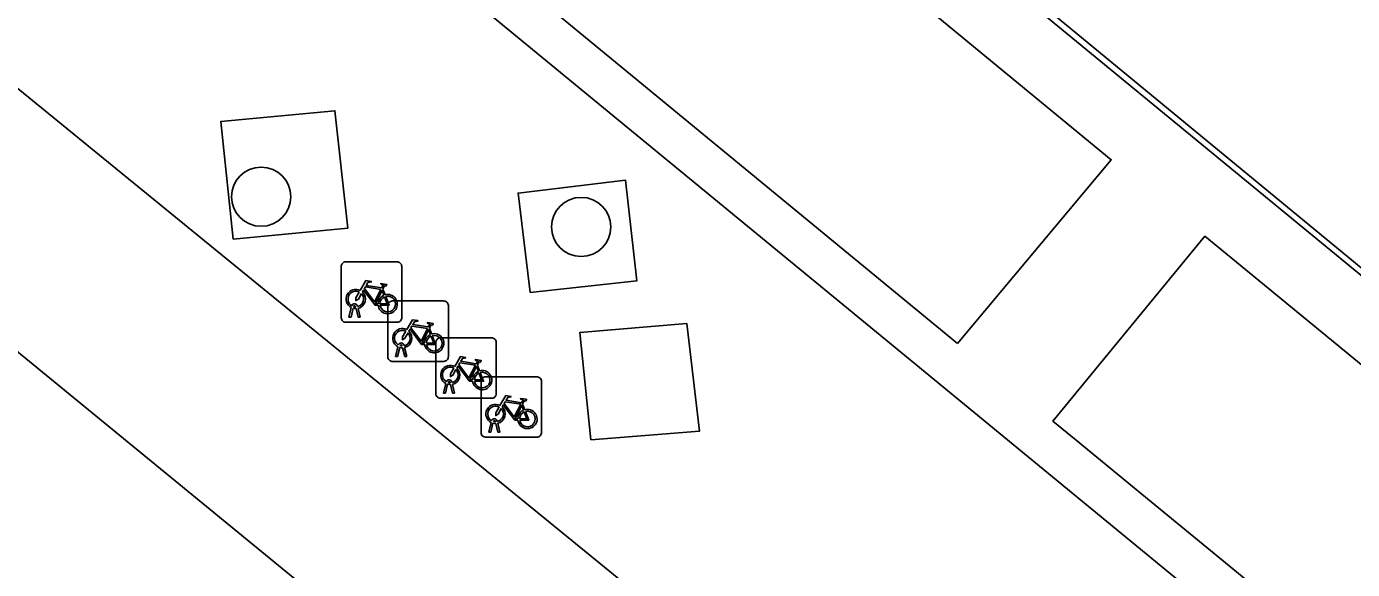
# Model space of a CAD drawing. Extents: x 161772 to 163123, y 383092 to 383917.
# Drawn here: x 161974.59 to 161996.5, y 383249.47 to 383258.45 of the extents above; entities that cross this region are included whole.
import ezdxf

# ---------------------------------------------------------------- set-up
doc = ezdxf.new("R2010")
doc.units = 0
for name, color, linetype in [('IMGEO_Boom', 7, 'Continuous'), ('IMGEO_Fietsenrek', 7, 'Continuous'), ('IMGEO_Lijnafwatering', 7, 'Continuous'), ('IMGEO_Pand', 7, 'Continuous'), ('IMGEO_Rijbaan_lokaal_open', 7, 'Continuous')]:
    doc.layers.add(name, color=color, linetype=linetype)

msp = doc.modelspace()

# ---------------------------------------------------------------- linework, layer by layer
at = {"layer": 'IMGEO_Boom'}
for centre in [(161978.471, 383255.637), (161983.758, 383255.137)]:
    msp.add_circle(centre, 0.489, dxfattribs=at)
at = {"layer": 'IMGEO_Fietsenrek'}
for p, q in [((161979.795, 383253.635), (161979.795, 383254.476)), ((161979.795, 383254.476), (161979.795, 383253.635)), ((161979.87, 383254.56), (161980.711, 383254.56)), ((161980.711, 383254.56), (161979.87, 383254.56)), ((161980.795, 383254.485), (161980.795, 383253.644)), ((161980.795, 383253.644), (161980.795, 383254.485)), ((161980.482, 383254.109), (161980.518, 383254.014)), ((161979.922, 383253.644), (161979.961, 383253.804)), ((161979.991, 383253.792), (161979.956, 383253.644)), ((161980.033, 383253.816), (161980.032, 383253.82)), ((161980.064, 383253.827), (161980.065, 383253.82)), ((161980.072, 383253.79), (161980.107, 383253.644)), ((161980.564, 383252.988), (161980.564, 383253.829)), ((161980.564, 383253.829), (161980.564, 383252.988)), ((161980.639, 383253.913), (161981.48, 383253.913)), ((161981.48, 383253.913), (161980.639, 383253.913)), ((161981.564, 383253.838), (161981.564, 383252.997)), ((161981.564, 383252.997), (161981.564, 383253.838)), ((161979.956, 383253.644), (161979.922, 383253.644)), ((161980.074, 383253.644), (161980.04, 383253.786)), ((161980.107, 383253.644), (161980.074, 383253.644)), ((161980.72, 383253.56), (161979.879, 383253.56)), ((161979.879, 383253.56), (161980.72, 383253.56)), ((161981.251, 383253.462), (161981.287, 383253.367)), ((161980.691, 383252.997), (161980.73, 383253.157)), ((161980.76, 383253.145), (161980.725, 383252.997)), ((161980.802, 383253.169), (161980.801, 383253.173)), ((161980.843, 383252.997), (161980.809, 383253.139)), ((161980.833, 383253.18), (161980.834, 383253.173)), ((161980.841, 383253.143), (161980.876, 383252.997)), ((161981.356, 383252.379), (161981.356, 383253.22)), ((161981.356, 383253.22), (161981.356, 383252.379)), ((161981.431, 383253.304), (161982.272, 383253.304)), ((161982.272, 383253.304), (161981.431, 383253.304)), ((161982.356, 383253.229), (161982.356, 383252.388)), ((161982.356, 383252.388), (161982.356, 383253.229)), ((161981.489, 383252.913), (161980.648, 383252.913)), ((161980.648, 383252.913), (161981.489, 383252.913)), ((161980.725, 383252.997), (161980.691, 383252.997)), ((161980.876, 383252.997), (161980.843, 383252.997)), ((161982.043, 383252.853), (161982.079, 383252.758)), ((161981.483, 383252.388), (161981.522, 383252.548)), ((161981.552, 383252.536), (161981.517, 383252.388)), ((161981.594, 383252.56), (161981.593, 383252.564)), ((161981.635, 383252.388), (161981.601, 383252.53)), ((161981.625, 383252.571), (161981.626, 383252.564)), ((161981.633, 383252.534), (161981.668, 383252.388)), ((161982.104, 383251.735), (161982.104, 383252.576)), ((161982.104, 383252.576), (161982.104, 383251.735)), ((161982.179, 383252.66), (161983.02, 383252.66)), ((161983.02, 383252.66), (161982.179, 383252.66)), ((161983.104, 383252.585), (161983.104, 383251.744)), ((161983.104, 383251.744), (161983.104, 383252.585)), ((161982.281, 383252.304), (161981.44, 383252.304)), ((161981.44, 383252.304), (161982.281, 383252.304)), ((161981.517, 383252.388), (161981.483, 383252.388)), ((161981.668, 383252.388), (161981.635, 383252.388)), ((161982.791, 383252.209), (161982.827, 383252.114)), ((161982.231, 383251.744), (161982.27, 383251.904)), ((161982.3, 383251.892), (161982.265, 383251.744)), ((161982.342, 383251.916), (161982.341, 383251.92)), ((161982.383, 383251.744), (161982.349, 383251.886)), ((161982.373, 383251.927), (161982.374, 383251.92)), ((161982.381, 383251.89), (161982.416, 383251.744)), ((161983.029, 383251.66), (161982.188, 383251.66)), ((161982.188, 383251.66), (161983.029, 383251.66)), ((161982.265, 383251.744), (161982.231, 383251.744)), ((161982.416, 383251.744), (161982.383, 383251.744))]:
    msp.add_line(p, q, dxfattribs=at)
for points in [[(161980.108, 383254.086), (161980.203, 383254.25), (161980.289, 383254.236), (161980.291, 383254.227), (161980.235, 383254.216), (161980.208, 383254.171), (161980.464, 383254.13)], [(161980.129, 383254.034), (161980.077, 383253.944), (161980.037, 383253.919), (161980.038, 383253.966), (161980.093, 383254.06)], [(161980.404, 383253.842), (161980.354, 383253.842), (161980.163, 383254.093), (161980.144, 383254.061)], [(161980.451, 383254.105), (161980.194, 383254.146), (161980.177, 383254.117), (161980.344, 383253.897), (161980.451, 383254.105)], [(161980.499, 383254.007), (161980.469, 383254.084), (161980.36, 383253.866), (161980.403, 383253.866)], [(161980.464, 383254.13), (161980.489, 383254.179), (161980.483, 383254.183), (161980.46, 383254.187), (161980.448, 383254.194), (161980.447, 383254.197), (161980.449, 383254.202), (161980.544, 383254.187), (161980.546, 383254.177), (161980.536, 383254.164), (161980.524, 383254.158), (161980.51, 383254.164), (161980.482, 383254.109)], [(161980.433, 383253.866), (161980.553, 383253.865), (161980.509, 383253.979)], [(161980.529, 383253.986), (161980.584, 383253.841), (161980.434, 383253.841)], [(161980.877, 383253.439), (161980.972, 383253.603), (161981.058, 383253.589), (161981.06, 383253.58), (161981.004, 383253.569), (161980.977, 383253.524), (161981.233, 383253.483)], [(161980.898, 383253.387), (161980.846, 383253.297), (161980.806, 383253.272), (161980.807, 383253.319), (161980.862, 383253.413)], [(161981.173, 383253.195), (161981.123, 383253.195), (161980.932, 383253.446), (161980.913, 383253.414)], [(161981.22, 383253.458), (161980.963, 383253.499), (161980.946, 383253.47), (161981.113, 383253.25), (161981.22, 383253.458)], [(161981.268, 383253.36), (161981.238, 383253.437), (161981.129, 383253.219), (161981.172, 383253.219)], [(161981.233, 383253.483), (161981.258, 383253.532), (161981.252, 383253.536), (161981.229, 383253.54), (161981.217, 383253.547), (161981.216, 383253.55), (161981.218, 383253.555), (161981.313, 383253.54), (161981.315, 383253.53), (161981.305, 383253.517), (161981.293, 383253.511), (161981.279, 383253.517), (161981.251, 383253.462)], [(161981.202, 383253.219), (161981.322, 383253.218), (161981.278, 383253.332)], [(161981.298, 383253.339), (161981.353, 383253.194), (161981.203, 383253.194)], [(161981.669, 383252.83), (161981.764, 383252.994), (161981.85, 383252.98), (161981.852, 383252.971), (161981.796, 383252.96), (161981.769, 383252.915), (161982.025, 383252.874)], [(161982.025, 383252.874), (161982.05, 383252.923), (161982.044, 383252.927), (161982.021, 383252.931), (161982.009, 383252.938), (161982.008, 383252.941), (161982.01, 383252.946), (161982.105, 383252.931), (161982.107, 383252.921), (161982.097, 383252.908), (161982.085, 383252.902), (161982.071, 383252.908), (161982.043, 383252.853)], [(161981.69, 383252.778), (161981.638, 383252.688), (161981.598, 383252.663), (161981.599, 383252.71), (161981.654, 383252.804)], [(161981.965, 383252.586), (161981.915, 383252.586), (161981.724, 383252.837), (161981.705, 383252.805)], [(161982.012, 383252.849), (161981.755, 383252.89), (161981.738, 383252.861), (161981.905, 383252.641), (161982.012, 383252.849)], [(161982.06, 383252.751), (161982.03, 383252.828), (161981.921, 383252.61), (161981.964, 383252.61)], [(161981.994, 383252.61), (161982.114, 383252.609), (161982.07, 383252.723)], [(161982.09, 383252.73), (161982.145, 383252.585), (161981.995, 383252.585)], [(161982.417, 383252.186), (161982.512, 383252.35), (161982.598, 383252.336), (161982.6, 383252.327), (161982.544, 383252.316), (161982.517, 383252.271), (161982.773, 383252.23)], [(161982.773, 383252.23), (161982.798, 383252.279), (161982.792, 383252.283), (161982.769, 383252.287), (161982.757, 383252.294), (161982.756, 383252.297), (161982.758, 383252.302), (161982.853, 383252.287), (161982.855, 383252.277), (161982.845, 383252.264), (161982.833, 383252.258), (161982.819, 383252.264), (161982.791, 383252.209)], [(161982.438, 383252.134), (161982.386, 383252.044), (161982.346, 383252.019), (161982.347, 383252.066), (161982.402, 383252.16)], [(161982.713, 383251.942), (161982.663, 383251.942), (161982.472, 383252.193), (161982.453, 383252.161)], [(161982.76, 383252.205), (161982.503, 383252.246), (161982.486, 383252.217), (161982.653, 383251.997), (161982.76, 383252.205)], [(161982.808, 383252.107), (161982.778, 383252.184), (161982.669, 383251.966), (161982.712, 383251.966)], [(161982.742, 383251.966), (161982.862, 383251.965), (161982.818, 383252.079)], [(161982.838, 383252.086), (161982.893, 383251.941), (161982.743, 383251.941)]]:
    msp.add_lwpolyline(points, dxfattribs=at)
for centre, radius, start, end in [((161979.873, 383254.482), 0.0779, 92.4484, 184.2845), ((161979.873, 383254.482), 0.0779, 92.4484, 184.2845), ((161980.717, 383254.482), 0.0779, 2.4484, 94.2845), ((161980.717, 383254.482), 0.0779, 2.4484, 94.2845), ((161980.035, 383253.945), 0.159, 62.6766, 242.1369), ((161980.035, 383253.945), 0.129, 63.3192, 238.903), ((161980.035, 383253.945), 0.129, 283.6043, 43.4302), ((161980.035, 383253.945), 0.159, 283.5766, 46.6042), ((161980.562, 383253.861), 0.159, 113.3408, 178.3217), ((161980.562, 383253.861), 0.159, 187.0065, 105.7708), ((161980.015, 383253.816), 0.0499, 12.8025, 158.6934), ((161980.035, 383253.945), 0.159, 253.9967, 271.7867), ((161980.015, 383253.816), 0.0174, 12.8025, 163.4502), ((161980.035, 383253.945), 0.129, 253.415, 269.0204), ((161980.562, 383253.861), 0.129, 113.923, 177.9556), ((161980.562, 383253.861), 0.129, 188.6715, 104.5883), ((161980.642, 383253.835), 0.0779, 92.4484, 184.2845), ((161980.642, 383253.835), 0.0779, 92.4484, 184.2845), ((161981.486, 383253.835), 0.0779, 2.4484, 94.2845), ((161981.486, 383253.835), 0.0779, 2.4484, 94.2845), ((161979.873, 383253.638), 0.0779, 182.4484, 274.2845), ((161979.873, 383253.638), 0.0779, 182.4484, 274.2845), ((161980.717, 383253.638), 0.0779, 272.4484, 4.2845), ((161980.717, 383253.638), 0.0779, 272.4484, 4.2845), ((161980.804, 383253.298), 0.159, 62.6766, 242.1369), ((161980.804, 383253.298), 0.129, 63.3192, 238.903), ((161980.804, 383253.298), 0.129, 283.6043, 43.4302), ((161980.804, 383253.298), 0.159, 283.5766, 46.6042), ((161981.331, 383253.214), 0.159, 113.3408, 178.3217), ((161981.331, 383253.214), 0.159, 187.0065, 105.7708), ((161980.784, 383253.169), 0.0499, 12.8025, 158.6934), ((161980.804, 383253.298), 0.159, 253.9967, 271.7867), ((161980.784, 383253.169), 0.0174, 12.8025, 163.4502), ((161980.804, 383253.298), 0.129, 253.415, 269.0204), ((161981.331, 383253.214), 0.129, 113.923, 177.9556), ((161981.331, 383253.214), 0.129, 188.6715, 104.5883), ((161981.434, 383253.226), 0.0779, 92.4484, 184.2845), ((161981.434, 383253.226), 0.0779, 92.4484, 184.2845), ((161982.278, 383253.226), 0.0779, 2.4484, 94.2845), ((161982.278, 383253.226), 0.0779, 2.4484, 94.2845), ((161980.642, 383252.991), 0.0779, 182.4484, 274.2845), ((161980.642, 383252.991), 0.0779, 182.4484, 274.2845), ((161981.486, 383252.991), 0.0779, 272.4484, 4.2845), ((161981.486, 383252.991), 0.0779, 272.4484, 4.2845), ((161981.596, 383252.689), 0.159, 62.6766, 242.1369), ((161981.596, 383252.689), 0.129, 63.3192, 238.903), ((161981.596, 383252.689), 0.129, 283.6043, 43.4302), ((161981.596, 383252.689), 0.159, 283.5766, 46.6042), ((161982.123, 383252.605), 0.159, 113.3408, 178.3217), ((161982.123, 383252.605), 0.159, 187.0065, 105.7708), ((161982.123, 383252.605), 0.129, 113.923, 177.9556), ((161982.123, 383252.605), 0.129, 188.6715, 104.5883), ((161981.576, 383252.56), 0.0499, 12.8025, 158.6934), ((161981.596, 383252.689), 0.159, 253.9967, 271.7867), ((161981.576, 383252.56), 0.0174, 12.8025, 163.4502), ((161981.596, 383252.689), 0.129, 253.415, 269.0204), ((161982.182, 383252.582), 0.0779, 92.4484, 184.2845), ((161982.182, 383252.582), 0.0779, 92.4484, 184.2845), ((161983.026, 383252.582), 0.0779, 2.4484, 94.2845), ((161983.026, 383252.582), 0.0779, 2.4484, 94.2845), ((161981.434, 383252.382), 0.0779, 182.4484, 274.2845), ((161981.434, 383252.382), 0.0779, 182.4484, 274.2845), ((161982.278, 383252.382), 0.0779, 272.4484, 4.2845), ((161982.278, 383252.382), 0.0779, 272.4484, 4.2845), ((161982.344, 383252.045), 0.159, 62.6766, 242.1369), ((161982.344, 383252.045), 0.129, 63.3192, 238.903), ((161982.344, 383252.045), 0.129, 283.6043, 43.4302), ((161982.344, 383252.045), 0.159, 283.5766, 46.6042), ((161982.871, 383251.961), 0.159, 113.3408, 178.3217), ((161982.871, 383251.961), 0.159, 187.0065, 105.7708), ((161982.871, 383251.961), 0.129, 113.923, 177.9556), ((161982.871, 383251.961), 0.129, 188.6715, 104.5883), ((161982.324, 383251.916), 0.0499, 12.8025, 158.6934), ((161982.344, 383252.045), 0.159, 253.9967, 271.7867), ((161982.324, 383251.916), 0.0174, 12.8025, 163.4502), ((161982.344, 383252.045), 0.129, 253.415, 269.0204), ((161982.182, 383251.738), 0.0779, 182.4484, 274.2845), ((161982.182, 383251.738), 0.0779, 182.4484, 274.2845), ((161983.026, 383251.738), 0.0779, 272.4484, 4.2845), ((161983.026, 383251.738), 0.0779, 272.4484, 4.2845)]:
    msp.add_arc(centre, radius, start, end, dxfattribs=at)
at = {"layer": 'IMGEO_Lijnafwatering'}
for points in [[(161982.984, 383265.577), (161997.1, 383253.959)], [(161974.243, 383265.241), (161989.193, 383252.942)], [(161988.122, 383246.267), (161973.639, 383258.081)], [(161989.193, 383252.942), (162004.142, 383240.642)]]:
    msp.add_lwpolyline(points, dxfattribs=at)
at = {"layer": 'IMGEO_Pand'}
msp.add_lwpolyline([(161971.077, 383255.833), (162035.261, 383203.214)], dxfattribs=at)
at = {"layer": 'IMGEO_Rijbaan_lokaal_open'}
for points in [[(161965.539, 383280.118), (161976.98, 383270.676), (162068.256, 383195.442)], [(161989.977, 383253.21), (161974.671, 383265.816), (161977.196, 383268.872), (161992.515, 383256.248), (161989.977, 383253.21)], [(161978.011, 383254.937), (161977.803, 383256.88), (161979.691, 383257.059), (161979.902, 383255.116), (161978.011, 383254.937)], [(161982.915, 383254.051), (161982.715, 383255.697), (161984.491, 383255.91), (161984.68, 383254.247), (161982.915, 383254.051)], [(162003.025, 383242.509), (161992.962, 383250.769), (161991.934, 383251.613), (161991.551, 383251.928), (161994.063, 383254.984), (162005.54, 383245.553), (162003.025, 383242.509)], [(161983.917, 383251.616), (161983.738, 383253.393), (161985.505, 383253.54), (161985.713, 383251.76), (161983.917, 383251.616)]]:
    msp.add_lwpolyline(points, dxfattribs=at)

doc.saveas('drawing.dxf')
